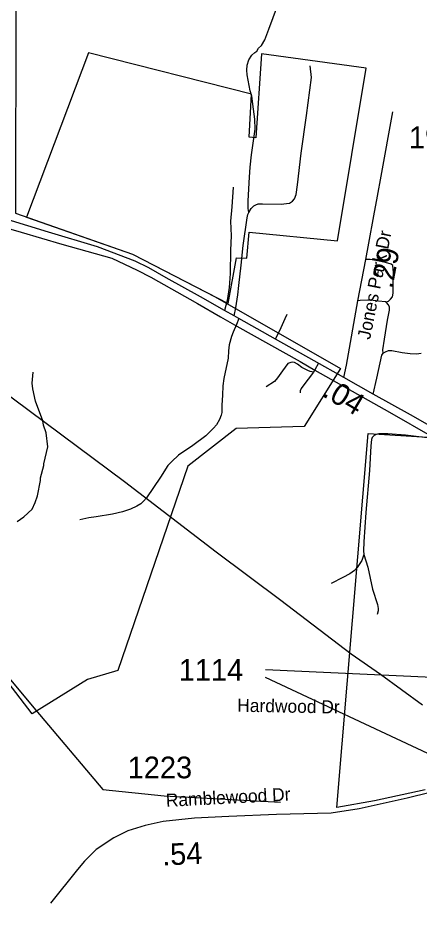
# Model space of a CAD drawing. Extents: x 1159738 to 1321356, y 736314 to 882035.
# Drawn here: x 1269553 to 1271869, y 756175 to 761438 of the extents above; entities that cross this region are included whole.
import ezdxf

# ---------------------------------------------------------------- set-up
doc = ezdxf.new("R2010")
doc.units = 0
for name, color, linetype in [('Exist Boundary Political City Limit New', 7, 'Continuous'), ('Exist Hydrographic Misc Water Feature', 7, 'Continuous'), ('Exist Railroad Mainline', 7, 'Continuous'), ('Exist Road Non-System Type 51', 7, 'Continuous'), ('Exist Road Primary US Attributed', 7, 'Continuous'), ('Exist Road Primary US Mileage Hundredths English Label', 7, 'Continuous'), ('Exist Road Secondary Mileage Hundredths English Label', 7, 'Continuous'), ('Exist Road Secondary Type 41 Attributed', 7, 'Continuous'), ('Exist Road Secondary Type 51 Attributed', 7, 'Continuous'), ('Exist Road Secondary Type 51 Label', 7, 'Continuous'), ('Exist Road Secondary Type 51 Number Label', 7, 'Continuous'), ('Exist Utilities Electrical Transmission Line', 7, 'Continuous'), ('Map Preparation Boundary City Limit Buffer Line', 7, 'Continuous')]:
    doc.layers.add(name, color=color, linetype=linetype)

msp = doc.modelspace()

# ---------------------------------------------------------------- linework, layer by layer
at = {"layer": 'Exist Boundary Political City Limit New'}
for points in [[(1269878.7, 761546.2), (1269539.2, 761533.3), (1269537.9, 760315.4), (1270212.7, 760078.9), (1270689.8, 759833.7), (1271412.1, 759421), (1271201.9, 759086.7), (1270810.7, 759073.8), (1270531, 758857.5), (1270128.2, 757680.8), (1269952, 757629.2), (1269633.9, 757431.4), (1268964.2, 758300.9), (1268311.3, 755418.1)], [(1271395, 760156.4), (1271560, 761150.2), (1270957.3, 761232.8), (1270923.2, 760748.8), (1270884.8, 760752.6), (1270898.3, 761000.4), (1269957.8, 761238.5), (1269601.2, 760292.4), (1270212.7, 760078.9), (1270764.1, 759795.2), (1270811.9, 760057.1), (1270871.4, 760055.1), (1270885, 760206.2), (1271395, 760156.4)], [(1271901.3, 756992.7), (1271608.9, 756928.5), (1271390.1, 756890.4), (1271571.8, 759045), (1271915.4, 759024.8)]]:
    msp.add_lwpolyline(points, dxfattribs=at)
at = {"layer": 'Exist Hydrographic Misc Water Feature'}
msp.add_lwpolyline([(1269547.7, 758538.7), (1269586.4, 758565.6), (1269633.7, 758610.2), (1269650.7, 758647.8), (1269663.8, 758687.3), (1269682.2, 758774.8), (1269682.7, 758790.8), (1269701.4, 758861.5), (1269700.9, 758870.2), (1269723.6, 758969.6), (1269713.9, 759049.8), (1269699.1, 759094.3), (1269695.7, 759118.3), (1269652.9, 759231.5), (1269636.9, 759304), (1269633.8, 759336.1), (1269639.5, 759399.9)], dxfattribs=at)
at = {"layer": 'Exist Railroad Mainline'}
msp.add_lwpolyline([(1269039.9, 760359.1), (1269140, 760329), (1269279.4, 760288.9), (1269421.6, 760248.8), (1269569.3, 760206.5), (1269805.7, 760137.4), (1270093.7, 760055.2), (1270238.7, 759987.2), (1270317.6, 759946.8), (1270587.1, 759794.6), (1270720.9, 759718.5), (1270814.8, 759664.9), (1271179.7, 759459.7), (1271264.8, 759411.1), (1271694.1, 759168.4), (1271943.1, 759027), (1272211.2, 758876.3), (1272381.6, 758780.8), (1272541.4, 758706.7), (1272716.3, 758641.3), (1272822.1, 758603.2), (1272920.9, 758567.1), (1272993.3, 758541.8)], dxfattribs=at)
at = {"layer": 'Exist Road Non-System Type 51'}
for points in [[(1270930, 761248.6), (1270939.9, 761266.2), (1270957, 761282.1), (1270975.8, 761314.5), (1270999.3, 761375.7), (1271049.3, 761509.6), (1271074, 761557.3), (1271096.3, 761590.6), (1271108.1, 761607.1)], [(1270883.5, 760320.1), (1270878.9, 760342.2), (1270880, 760386.4), (1270886.5, 760522.4), (1270891.2, 760580.8), (1270898.9, 760650.8), (1270919.5, 760798.7), (1270918.3, 760856.5), (1270910.6, 760913.6), (1270901.2, 760988.7), (1270891.2, 761019.3), (1270873.5, 761113.1), (1270871.2, 761139), (1270873.5, 761167.3), (1270884.1, 761199.1), (1270900, 761225), (1270918.8, 761240.3), (1270930, 761248.6)], [(1270883.5, 760320.1), (1270896.5, 760341.3), (1270911.8, 760357.8), (1270922.9, 760363.7), (1270937.1, 760369.6), (1270963, 760369.6), (1271070.1, 760367.8), (1271100.7, 760370.2), (1271118.9, 760373.7), (1271134.8, 760384.3), (1271146, 760397.8), (1271157.2, 760423.2), (1271164.2, 760479.1), (1271185.9, 760660.2), (1271217, 760878.8), (1271245.2, 761097.6), (1271236.4, 761164.5)], [(1270792.3, 760464.3), (1270786.2, 760351), (1270777.5, 760268.9), (1270781.9, 760184.6), (1270778.3, 760102.2), (1270775.6, 759967.4), (1270769.6, 759887.8), (1270758.7, 759811.2), (1270742.2, 759754.5)], [(1270799.5, 759723.6), (1270809.4, 759769.4), (1270819.5, 759844.6), (1270826.2, 759899.1), (1270840.1, 760016), (1270851.2, 760129.7), (1270873.4, 760289.3), (1270878.2, 760308.3), (1270883.5, 760320.1)], [(1271672.3, 759804.2), (1271689.5, 759808.1), (1271701.2, 759819), (1271712.1, 759833.9), (1271716, 759853.4), (1271715.2, 759888.5), (1271718.3, 759974.3), (1271713.7, 760013.3), (1271704.1, 760021), (1271672.1, 760031), (1271616.6, 760042.4), (1271582.6, 760047.7), (1271557.9, 760047.7)], [(1271672.3, 759804.2), (1271631, 759808.1), (1271601.4, 759812), (1271569.4, 759813.6), (1271525.8, 759812), (1271512.5, 759810.5)], [(1271658.2, 759507.7), (1271655.9, 759527.7), (1271666.8, 759590.1), (1271684, 759699.4), (1271695.6, 759755.5), (1271694.9, 759775.8), (1271687.1, 759788.6), (1271679.3, 759798.7), (1271672.3, 759804.2)], [(1271038.1, 759589.1), (1271070.6, 759655.6), (1271093.6, 759708.9), (1271104.3, 759733.1)], [(1270826.7, 759707.9), (1270812.7, 759673.6), (1270793, 759629.8), (1270782.9, 759604), (1270769.5, 759555.7), (1270766.1, 759522), (1270763.3, 759479.9), (1270739.8, 759363.5), (1270733.1, 759320.3), (1270731.4, 759266.4), (1270728.6, 759209.7), (1270728.6, 759166.3), (1270724.7, 759151.7), (1270715.1, 759127), (1270696.6, 759096.6), (1270679.8, 759077), (1270661.3, 759056.8), (1270635.5, 759031.5), (1270561, 758977.2), (1270478.5, 758921.1), (1270439.4, 758884.4), (1270417, 758861.9), (1270373.8, 758793.4), (1270292.5, 758674.1), (1270276.8, 758655.6), (1270260, 758641), (1270237, 758627.5), (1270201.6, 758610.6), (1270155.1, 758593.8), (1270097.6, 758580.4), (1270002.8, 758565.8), (1269959.6, 758559.1), (1269908.5, 758548.4)], [(1271256.3, 759398.7), (1271237.7, 759403), (1271223, 759409), (1271189.1, 759426.6), (1271163.4, 759444.6), (1271145.9, 759453.9), (1271134.4, 759456.6), (1271126.2, 759455.5), (1271109.3, 759448.4), (1271077.6, 759406.9), (1271049.2, 759366.4), (1271031.1, 759345.6), (1270984.1, 759315)], [(1271285.3, 759450.1), (1271263.4, 759411.8), (1271256.3, 759398.7)], [(1271256.3, 759398.7), (1271194, 759318.2), (1271185.3, 759305.7), (1271180.3, 759292.5), (1271178.7, 759281)], [(1271937.8, 759015), (1271913.2, 759021.3), (1271864.7, 759027.3), (1271786.5, 759035.6), (1271685.8, 759043.3), (1271632.5, 759043.8), (1271618.3, 759040.9), (1271605.8, 759033.8), (1271595.8, 759021.9), (1271591, 759011.2), (1271586.9, 758973.9), (1271578.6, 758831.7), (1271557.4, 758590.3), (1271546.1, 758422.2), (1271544.4, 758370.3), (1271546.7, 758349)], [(1271546.7, 758349), (1271535, 758314.3), (1271519.6, 758290), (1271508.4, 758272.8), (1271493.6, 758256.8), (1271465.7, 758237.8), (1271424.9, 758215.3), (1271357.9, 758180.9)], [(1271546.7, 758349), (1271569.8, 758275.5), (1271597.1, 758149.5), (1271624.9, 758059.6), (1271629.6, 758036.5), (1271629, 758024.6), (1271623.7, 758003.3)]]:
    msp.add_lwpolyline(points, dxfattribs=at)
at = {"layer": 'Exist Road Primary US Attributed'}
msp.add_line((1271600.3, 759272.4), (1271431.8, 759368.9), dxfattribs=at)
for points in [[(1271431.8, 759368.9), (1271260.1, 759464.9), (1271038.1, 759589.1), (1270826.7, 759707.9), (1270799.5, 759723.6), (1270742.2, 759754.5), (1270604.9, 759832.3), (1270407.5, 759942.7), (1270307.1, 759999.6), (1270227.1, 760038.6), (1270011.3, 760122.1), (1269728.3, 760206.2), (1269488.8, 760278)], [(1272815.4, 758645), (1272815, 758645.1), (1272590.9, 758724.7), (1272477.1, 758782), (1272233.5, 758918.5), (1272082.6, 759002), (1271967.6, 759067.2), (1271815.1, 759152.9), (1271600.3, 759272.4)]]:
    msp.add_lwpolyline(points, dxfattribs=at)
at = {"layer": 'Exist Road Secondary Type 41 Attributed'}
msp.add_lwpolyline([(1271928.5, 756977.4), (1271797.6, 756944.5), (1271519.5, 756882.3), (1271359.1, 756857.8), (1271042.1, 756851), (1270768.5, 756839.2), (1270570.9, 756829.6), (1270390, 756809.6), (1270285.4, 756787.4), (1270185.8, 756755.6), (1270105.7, 756715.5), (1270003.4, 756648.5), (1269935.1, 756581.9), (1269896, 756533.9), (1269739.2, 756339.9)], dxfattribs=at)
at = {"layer": 'Exist Road Secondary Type 51 Attributed'}
for points in [[(1271431.8, 759368.9), (1271447.1, 759438.8), (1271512.5, 759810.5), (1271557.9, 760047.7), (1271575.1, 760142.8), (1271603.6, 760299.5), (1271624.7, 760413), (1271647, 760528.2), (1271714, 760899.5)], [(1271600.3, 759272.4), (1271622.3, 759365), (1271650.4, 759496.8), (1271658.2, 759507.7), (1271672.2, 759517.1), (1271688.6, 759523.3), (1271708.8, 759524.1), (1271767.3, 759513.2), (1271814.9, 759506.2), (1271851.5, 759505.4), (1271878, 759509.3)]]:
    msp.add_lwpolyline(points, dxfattribs=at)
at = {"layer": 'Exist Road Secondary Type 51 Number Label'}
for p, q in [((1271942.9, 757639.3), (1270980.4, 757683.9)), ((1271916.2, 757202.6), (1270980.4, 757639.3))]:
    msp.add_line(p, q, dxfattribs=at)
at = {"layer": 'Exist Utilities Electrical Transmission Line'}
for points in [[(1268861.7, 759718), (1269106.6, 759551.9), (1269434.5, 759313), (1270166.5, 758768.4)], [(1270166.5, 758768.4), (1270694.9, 758363.1), (1271067.7, 758085.8), (1271472.8, 757776), (1271643.6, 757658.1), (1271884.5, 757481.5)], [(1267971.9, 757622.6), (1267995.8, 757595.8), (1268170.4, 757655), (1268408.6, 757592.8), (1268497.4, 757401.8), (1269092.3, 757677.2), (1269372.6, 757788), (1269655.2, 757451.8), (1270041.6, 756995.4), (1270394.8, 756957.7), (1271066.5, 756920.6)]]:
    msp.add_lwpolyline(points, dxfattribs=at)
at = {"layer": 'Map Preparation Boundary City Limit Buffer Line'}
for points in [[(1269878.7, 761546.2), (1269539.2, 761533.3), (1269537.9, 760315.4), (1270212.7, 760078.9), (1270689.8, 759833.7), (1271412.1, 759421), (1271201.9, 759086.7), (1270810.7, 759073.8), (1270531, 758857.5), (1270128.2, 757680.8), (1269952, 757629.2), (1269633.9, 757431.4), (1268964.2, 758300.9), (1268311.3, 755418.1)], [(1271395, 760156.4), (1271560, 761150.2), (1270957.3, 761232.8), (1270923.2, 760748.8), (1270884.8, 760752.6), (1270898.3, 761000.4), (1269957.8, 761238.5), (1269601.2, 760292.4), (1270212.7, 760078.9), (1270764.1, 759795.2), (1270811.9, 760057.1), (1270871.4, 760055.1), (1270885, 760206.2), (1271395, 760156.4)], [(1271901.3, 756992.7), (1271608.9, 756928.5), (1271390.1, 756890.4), (1271571.8, 759045), (1271915.4, 759024.8)]]:
    msp.add_lwpolyline(points, dxfattribs=at)

# ---------------------------------------------------------------- texts
at = {"layer": 'Exist Road Primary US Mileage Hundredths English Label'}
msp.add_text('.04', height=125, rotation=329.286, dxfattribs=at).set_placement((1271301.8, 759263.7))
at = {"layer": 'Exist Road Secondary Mileage Hundredths English Label'}
for s, rotation, p in [('.29', 79.5158, (1271711.3, 759875.4)), ('.54', 2.9059, (1270385.9, 756555.6))]:
    msp.add_text(s, height=125, rotation=rotation, dxfattribs=at).set_placement(p)
at = {"layer": 'Exist Road Secondary Type 51 Label'}
for s, rotation, p in [('Jones Park Dr', 78.6422, (1271582.3, 759583.5)), ('Hardwood Dr', 358.9853, (1270816, 757442.6)), ('Ramblewood Dr', 2.9186, (1270406.8, 756894.4))]:
    msp.add_text(s, height=75, rotation=rotation, dxfattribs=at).set_placement(p)
at = {"layer": 'Exist Road Secondary Type 51 Number Label'}
for s, p in [('1950', (1271806.7, 760689.7)), ('1114', (1270479, 757620.7)), ('1223', (1270184.6, 757058.9))]:
    msp.add_text(s, height=125, dxfattribs=at).set_placement(p)

doc.saveas('drawing.dxf')
